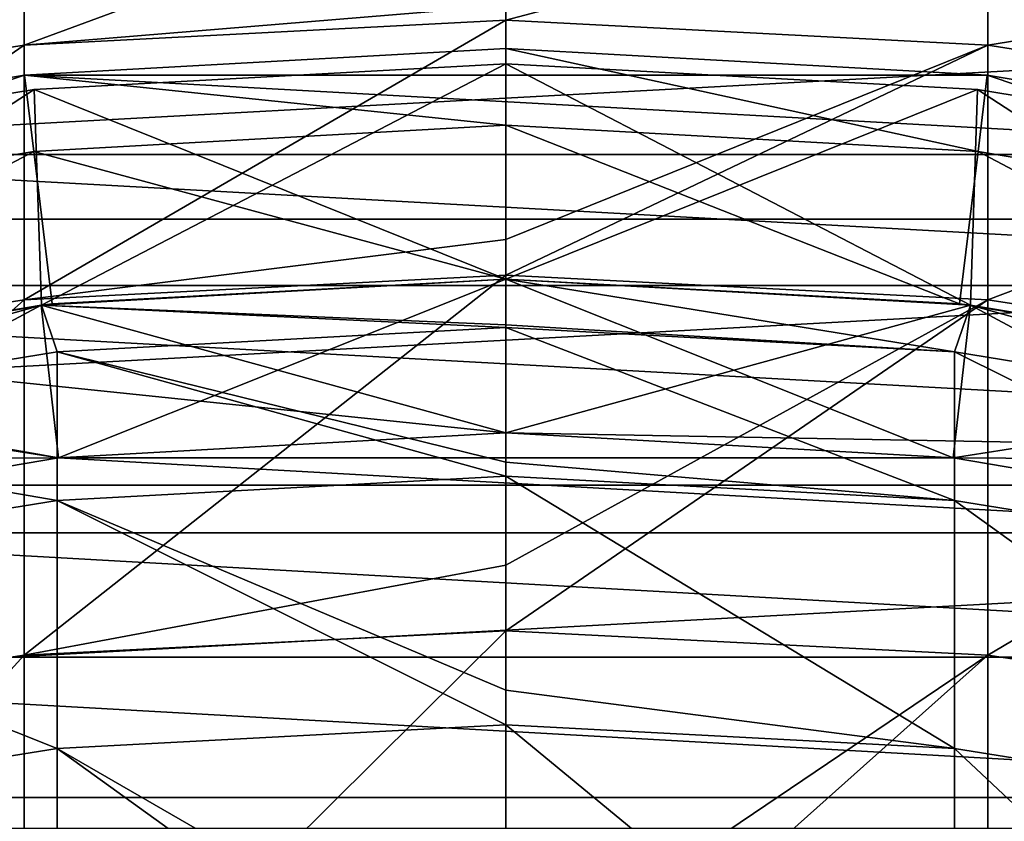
# Model space of a CAD drawing. Header units: millimetres. Extents: x -25 to 64, y -3 to 358.
# Tile 315 of 327: x -1.58 to 1.62, y 353.94 to 356.54. Entities that reach past the tile are written whole.
import ezdxf

# ---------------------------------------------------------------- set-up
doc = ezdxf.new("R2010")
doc.units = ezdxf.units.MM
doc.header["$LTSCALE"] = 52.148148
for name, color, linetype in [('386', 7, 'CONTINUOUS'), ('387', 7, 'CONTINUOUS'), ('388', 7, 'CONTINUOUS'), ('389', 7, 'CONTINUOUS'), ('392', 7, 'CONTINUOUS'), ('393', 7, 'CONTINUOUS'), ('397', 7, 'CONTINUOUS'), ('398', 7, 'CONTINUOUS'), ('399', 7, 'CONTINUOUS'), ('400', 7, 'CONTINUOUS'), ('401', 7, 'CONTINUOUS'), ('402', 7, 'CONTINUOUS'), ('403', 7, 'CONTINUOUS'), ('404', 7, 'CONTINUOUS'), ('419', 7, 'CONTINUOUS'), ('421', 7, 'CONTINUOUS'), ('422', 7, 'CONTINUOUS'), ('423', 7, 'CONTINUOUS'), ('424', 7, 'CONTINUOUS'), ('425', 7, 'CONTINUOUS'), ('426', 7, 'CONTINUOUS'), ('427', 7, 'CONTINUOUS'), ('428', 7, 'CONTINUOUS'), ('429', 7, 'CONTINUOUS'), ('430', 7, 'CONTINUOUS'), ('431', 7, 'CONTINUOUS'), ('432', 7, 'CONTINUOUS'), ('433', 7, 'CONTINUOUS'), ('434', 7, 'CONTINUOUS'), ('454', 7, 'CONTINUOUS'), ('484', 7, 'CONTINUOUS'), ('485', 7, 'CONTINUOUS')]:
    doc.layers.add(name, color=color, linetype=linetype)

msp = doc.modelspace()

# ---------------------------------------------------------------- linework, layer by layer
at = {"layer": '386', "color": 7, "linetype": 'CONTINUOUS', "true_color": 0xaaaaaa}
for points in [[(1.5679, 356.4606, 36.1495), (0, 356.5418, 36.1374), (1.5679, 356.9566, 40.6073), (1.5679, 356.4606, 36.1495)], [(1.5679, 356.9566, 40.6073), (0, 356.5418, 36.1374), (0, 356.5893, 36.4611), (1.5679, 356.9566, 40.6073)], [(3.1187, 356.7116, 40.6253), (1.5679, 356.4606, 36.1495), (1.5679, 356.9566, 40.6073), (3.1187, 356.7116, 40.6253)], [(3.1187, 356.2176, 36.1858), (1.5679, 356.4606, 36.1495), (3.1187, 356.7116, 40.6253), (3.1187, 356.2176, 36.1858)], [(0, 356.5418, 36.1374), (1.5679, 356.4606, 36.1495), (0, 355.8288, 32.2461), (0, 356.5418, 36.1374)], [(1.5679, 355.6325, 31.7413), (0, 355.7126, 31.7231), (1.5679, 356.4606, 36.1495), (1.5679, 355.6325, 31.7413)], [(1.5679, 356.4606, 36.1495), (0, 355.7126, 31.7231), (0, 355.8288, 32.2461), (1.5679, 356.4606, 36.1495)], [(3.1187, 356.2176, 36.1858), (1.5679, 355.6325, 31.7413), (1.5679, 356.4606, 36.1495), (3.1187, 356.2176, 36.1858)], [(3.1187, 355.3929, 31.7957), (1.5679, 355.6325, 31.7413), (3.1187, 356.2176, 36.1858), (3.1187, 355.3929, 31.7957)], [(0, 355.7126, 31.7231), (1.5679, 355.6325, 31.7413), (0, 354.7696, 28.096), (0, 355.7126, 31.7231)], [(1.5679, 354.4769, 27.4074), (0, 354.5555, 27.3833), (1.5679, 355.6325, 31.7413), (1.5679, 354.4769, 27.4074)], [(1.5679, 355.6325, 31.7413), (0, 354.5555, 27.3833), (0, 354.7696, 28.096), (1.5679, 355.6325, 31.7413)], [(3.1187, 355.3929, 31.7957), (1.5679, 354.4769, 27.4074), (1.5679, 355.6325, 31.7413), (3.1187, 355.3929, 31.7957)], [(3.1187, 354.2422, 27.4796), (1.5679, 354.4769, 27.4074), (3.1187, 355.3929, 31.7957), (3.1187, 354.2422, 27.4796)], [(0, 354.5555, 27.3833), (1.5679, 354.4769, 27.4074), (0, 353.417, 24.0321), (0, 354.5555, 27.3833)], [(1.5679, 353.0005, 23.1722), (0, 353.077, 23.1422), (1.5679, 354.4769, 27.4074), (1.5679, 353.0005, 23.1722)], [(1.5679, 354.4769, 27.4074), (0, 353.077, 23.1422), (0, 353.417, 24.0321), (1.5679, 354.4769, 27.4074)], [(3.1187, 354.2422, 27.4796), (1.5679, 353.0005, 23.1722), (1.5679, 354.4769, 27.4074), (3.1187, 354.2422, 27.4796)], [(3.1187, 352.7717, 23.2616), (1.5679, 353.0005, 23.1722), (3.1187, 354.2422, 27.4796), (3.1187, 352.7717, 23.2616)]]:
    msp.add_3dface(points, dxfattribs=at)
at = {"layer": '387', "color": 7, "linetype": 'CONTINUOUS', "true_color": 0xaaaaaa}
for points in [[(0, 357.0385, 40.6012), (0, 356.5893, 36.4611), (-1.5679, 356.4606, 36.1495), (0, 357.0385, 40.6012)], [(0, 357.0385, 40.6012), (-1.5679, 356.4606, 36.1495), (-1.5679, 356.9566, 40.6073), (0, 357.0385, 40.6012)], [(-1.5679, 356.4606, 36.1495), (-3.1187, 356.2176, 36.1858), (-1.5679, 356.9566, 40.6073), (-1.5679, 356.4606, 36.1495)], [(-1.5679, 356.9566, 40.6073), (-3.1187, 356.2176, 36.1858), (-3.1187, 356.7116, 40.6253), (-1.5679, 356.9566, 40.6073)], [(0, 356.5893, 36.4611), (0, 356.5418, 36.1374), (-1.5679, 356.4606, 36.1495), (0, 356.5893, 36.4611)], [(0, 356.5418, 36.1374), (0, 355.8288, 32.2461), (-1.5679, 355.6325, 31.7413), (0, 356.5418, 36.1374)], [(0, 356.5418, 36.1374), (-1.5679, 355.6325, 31.7413), (-1.5679, 356.4606, 36.1495), (0, 356.5418, 36.1374)], [(-1.5679, 355.6325, 31.7413), (-3.1187, 355.3929, 31.7957), (-1.5679, 356.4606, 36.1495), (-1.5679, 355.6325, 31.7413)], [(-1.5679, 356.4606, 36.1495), (-3.1187, 355.3929, 31.7957), (-3.1187, 356.2176, 36.1858), (-1.5679, 356.4606, 36.1495)], [(0, 355.8288, 32.2461), (0, 355.7126, 31.7231), (-1.5679, 355.6325, 31.7413), (0, 355.8288, 32.2461)], [(0, 355.7126, 31.7231), (0, 354.7696, 28.096), (-1.5679, 354.4769, 27.4074), (0, 355.7126, 31.7231)], [(0, 355.7126, 31.7231), (-1.5679, 354.4769, 27.4074), (-1.5679, 355.6325, 31.7413), (0, 355.7126, 31.7231)], [(-1.5679, 354.4769, 27.4074), (-3.1187, 354.2422, 27.4796), (-1.5679, 355.6325, 31.7413), (-1.5679, 354.4769, 27.4074)], [(-1.5679, 355.6325, 31.7413), (-3.1187, 354.2422, 27.4796), (-3.1187, 355.3929, 31.7957), (-1.5679, 355.6325, 31.7413)], [(0, 354.7696, 28.096), (0, 354.5555, 27.3833), (-1.5679, 354.4769, 27.4074), (0, 354.7696, 28.096)], [(0, 354.5555, 27.3833), (0, 353.417, 24.0321), (-1.5679, 353.0005, 23.1722), (0, 354.5555, 27.3833)], [(0, 354.5555, 27.3833), (-1.5679, 353.0005, 23.1722), (-1.5679, 354.4769, 27.4074), (0, 354.5555, 27.3833)], [(-1.5679, 353.0005, 23.1722), (-3.1187, 352.7717, 23.2616), (-1.5679, 354.4769, 27.4074), (-1.5679, 353.0005, 23.1722)], [(-1.5679, 354.4769, 27.4074), (-3.1187, 352.7717, 23.2616), (-3.1187, 354.2422, 27.4796), (-1.5679, 354.4769, 27.4074)]]:
    msp.add_3dface(points, dxfattribs=at)
at = {"layer": '388', "color": 7, "linetype": 'CONTINUOUS', "true_color": 0xaaaaaa}
for points in [[(0, 355.7, 45), (-1.5115, 355.6151, 45), (0, 355.5509, 40.8267), (0, 355.7, 45)], [(-3.004, 355.3615, 45), (-2.9021, 355.2278, 40.7343), (-1.5115, 355.6151, 45), (-3.004, 355.3615, 45)], [(-2.9021, 355.2278, 40.7343), (-1.4596, 355.4637, 40.717), (-1.5115, 355.6151, 45), (-2.9021, 355.2278, 40.7343)], [(-1.4596, 355.4637, 40.717), (0, 355.5426, 40.7112), (-1.5115, 355.6151, 45), (-1.4596, 355.4637, 40.717)], [(-1.5115, 355.6151, 45), (0, 355.5426, 40.7112), (0, 355.5509, 40.8267), (-1.5115, 355.6151, 45)], [(0, 355.5426, 40.7112), (-1.4596, 355.4637, 40.717), (0, 355.1046, 36.6746), (0, 355.5426, 40.7112)], [(-2.9021, 355.2278, 40.7343), (-1.4596, 354.98, 36.3706), (-1.4596, 355.4637, 40.717), (-2.9021, 355.2278, 40.7343)], [(-1.4596, 354.98, 36.3706), (0, 355.0583, 36.3589), (-1.4596, 355.4637, 40.717), (-1.4596, 354.98, 36.3706)], [(-1.4596, 355.4637, 40.717), (0, 355.0583, 36.3589), (0, 355.1046, 36.6746), (-1.4596, 355.4637, 40.717)], [(-2.9021, 354.7461, 36.4055), (-1.4596, 354.98, 36.3706), (-2.9021, 355.2278, 40.7343), (-2.9021, 354.7461, 36.4055)], [(0, 355.0583, 36.3589), (-1.4596, 354.98, 36.3706), (0, 354.3631, 32.5649), (0, 355.0583, 36.3589)], [(-2.9021, 354.7461, 36.4055), (-1.4596, 354.1726, 32.0726), (-1.4596, 354.98, 36.3706), (-2.9021, 354.7461, 36.4055)], [(-1.4596, 354.1726, 32.0726), (0, 354.2498, 32.0551), (-1.4596, 354.98, 36.3706), (-1.4596, 354.1726, 32.0726)], [(-1.4596, 354.98, 36.3706), (0, 354.2498, 32.0551), (0, 354.3631, 32.5649), (-1.4596, 354.98, 36.3706)], [(-2.9021, 353.942, 32.1249), (-1.4596, 354.1726, 32.0726), (-2.9021, 354.7461, 36.4055), (-2.9021, 353.942, 32.1249)], [(0, 354.2498, 32.0551), (-1.4596, 354.1726, 32.0726), (0, 353.3303, 28.5186), (0, 354.2498, 32.0551)], [(-2.9021, 353.942, 32.1249), (-1.4596, 353.046, 27.847), (-1.4596, 354.1726, 32.0726), (-2.9021, 353.942, 32.1249)], [(-1.4596, 353.046, 27.847), (0, 353.1216, 27.8237), (-1.4596, 354.1726, 32.0726), (-1.4596, 353.046, 27.847)], [(-1.4596, 354.1726, 32.0726), (0, 353.1216, 27.8237), (0, 353.3303, 28.5186), (-1.4596, 354.1726, 32.0726)], [(-2.9021, 352.8199, 27.9164), (-1.4596, 353.046, 27.847), (-2.9021, 353.942, 32.1249), (-2.9021, 352.8199, 27.9164)]]:
    msp.add_3dface(points, dxfattribs=at)
at = {"layer": '389', "color": 7, "linetype": 'CONTINUOUS', "true_color": 0xaaaaaa}
for points in [[(0, 355.7, 45), (0, 355.5509, 40.8267), (1.4596, 355.4637, 40.717), (0, 355.7, 45)], [(0, 355.7, 45), (1.4596, 355.4637, 40.717), (1.5115, 355.6151, 45), (0, 355.7, 45)], [(1.4596, 355.4637, 40.717), (2.9021, 355.2278, 40.7343), (1.5115, 355.6151, 45), (1.4596, 355.4637, 40.717)], [(1.5115, 355.6151, 45), (2.9021, 355.2278, 40.7343), (3.004, 355.3615, 45), (1.5115, 355.6151, 45)], [(0, 355.5509, 40.8267), (0, 355.5426, 40.7112), (1.4596, 355.4637, 40.717), (0, 355.5509, 40.8267)], [(0, 355.5426, 40.7112), (0, 355.1046, 36.6746), (1.4596, 354.98, 36.3706), (0, 355.5426, 40.7112)], [(0, 355.5426, 40.7112), (1.4596, 354.98, 36.3706), (1.4596, 355.4637, 40.717), (0, 355.5426, 40.7112)], [(1.4596, 354.98, 36.3706), (2.9021, 354.7461, 36.4055), (1.4596, 355.4637, 40.717), (1.4596, 354.98, 36.3706)], [(1.4596, 355.4637, 40.717), (2.9021, 354.7461, 36.4055), (2.9021, 355.2278, 40.7343), (1.4596, 355.4637, 40.717)], [(0, 355.1046, 36.6746), (0, 355.0583, 36.3589), (1.4596, 354.98, 36.3706), (0, 355.1046, 36.6746)], [(0, 355.0583, 36.3589), (0, 354.3631, 32.5649), (1.4596, 354.1726, 32.0726), (0, 355.0583, 36.3589)], [(0, 355.0583, 36.3589), (1.4596, 354.1726, 32.0726), (1.4596, 354.98, 36.3706), (0, 355.0583, 36.3589)], [(1.4596, 354.1726, 32.0726), (2.9021, 353.942, 32.1249), (1.4596, 354.98, 36.3706), (1.4596, 354.1726, 32.0726)], [(1.4596, 354.98, 36.3706), (2.9021, 353.942, 32.1249), (2.9021, 354.7461, 36.4055), (1.4596, 354.98, 36.3706)], [(0, 354.3631, 32.5649), (0, 354.2498, 32.0551), (1.4596, 354.1726, 32.0726), (0, 354.3631, 32.5649)], [(0, 354.2498, 32.0551), (0, 353.3303, 28.5186), (1.4596, 353.046, 27.847), (0, 354.2498, 32.0551)], [(0, 354.2498, 32.0551), (1.4596, 353.046, 27.847), (1.4596, 354.1726, 32.0726), (0, 354.2498, 32.0551)], [(1.4596, 353.046, 27.847), (2.9021, 352.8199, 27.9164), (1.4596, 354.1726, 32.0726), (1.4596, 353.046, 27.847)], [(1.4596, 354.1726, 32.0726), (2.9021, 352.8199, 27.9164), (2.9021, 353.942, 32.1249), (1.4596, 354.1726, 32.0726)]]:
    msp.add_3dface(points, dxfattribs=at)
at = {"layer": '392', "color": 7, "linetype": 'CONTINUOUS', "true_color": 0xaaaaaa}
for points in [[(-1.5115, 355.6151, 45), (0, 355.7, 45), (-1.5115, 355.6151, 64), (-1.5115, 355.6151, 45)], [(0, 355.7, 45), (0, 355.7, 64), (-1.5115, 355.6151, 64), (0, 355.7, 45)], [(-3.004, 355.3615, 45), (-1.5115, 355.6151, 45), (-3.004, 355.3615, 64), (-3.004, 355.3615, 45)], [(-3.004, 355.3615, 64), (-1.5115, 355.6151, 45), (-1.5115, 355.6151, 64), (-3.004, 355.3615, 64)]]:
    msp.add_3dface(points, dxfattribs=at)
at = {"layer": '393', "color": 7, "linetype": 'CONTINUOUS', "true_color": 0xaaaaaa}
for points in [[(0, 355.7, 45), (1.5115, 355.6151, 45), (0, 355.7, 64), (0, 355.7, 45)], [(0, 355.7, 64), (1.5115, 355.6151, 45), (1.5115, 355.6151, 64), (0, 355.7, 64)], [(1.5115, 355.6151, 45), (3.004, 355.3615, 45), (1.5115, 355.6151, 64), (1.5115, 355.6151, 45)], [(1.5115, 355.6151, 64), (3.004, 355.3615, 45), (3.004, 355.3615, 64), (1.5115, 355.6151, 64)]]:
    msp.add_3dface(points, dxfattribs=at)
at = {"layer": '397', "color": 7, "linetype": 'CONTINUOUS', "true_color": 0xaaaaaa}
for points in [[(0, 355.7, 64), (0, 356.4, 64), (-1.5353, 356.3168, 64), (0, 355.7, 64)], [(0, 355.7, 64), (1.5115, 355.6151, 64), (0, 356.4, 64), (0, 355.7, 64)], [(0, 356.4, 64), (1.5115, 355.6151, 64), (1.5353, 356.3168, 64), (0, 356.4, 64)], [(-3.0526, 356.068, 64), (-3.004, 355.3615, 64), (-1.5353, 356.3168, 64), (-3.0526, 356.068, 64)], [(-3.004, 355.3615, 64), (-1.5115, 355.6151, 64), (-1.5353, 356.3168, 64), (-3.004, 355.3615, 64)], [(-1.5115, 355.6151, 64), (0, 355.7, 64), (-1.5353, 356.3168, 64), (-1.5115, 355.6151, 64)], [(1.5115, 355.6151, 64), (3.004, 355.3615, 64), (1.5353, 356.3168, 64), (1.5115, 355.6151, 64)], [(1.5353, 356.3168, 64), (3.004, 355.3615, 64), (3.0526, 356.068, 64), (1.5353, 356.3168, 64)]]:
    msp.add_3dface(points, dxfattribs=at)
at = {"layer": '398', "color": 7, "linetype": 'CONTINUOUS', "true_color": 0xaaaaaa}
for points in [[(0, 356.4, 64), (1.5353, 356.3168, 64), (0, 356.4, 67), (0, 356.4, 64)], [(0, 356.4, 67), (1.5353, 356.3168, 64), (1.5353, 356.3168, 67), (0, 356.4, 67)], [(1.5353, 356.3168, 64), (3.0526, 356.068, 64), (1.5353, 356.3168, 67), (1.5353, 356.3168, 64)], [(1.5353, 356.3168, 67), (3.0526, 356.068, 64), (3.0526, 356.068, 67), (1.5353, 356.3168, 67)]]:
    msp.add_3dface(points, dxfattribs=at)
at = {"layer": '399', "color": 7, "linetype": 'CONTINUOUS', "true_color": 0xaaaaaa}
for points in [[(-1.5353, 356.3168, 67), (0, 356.4, 67), (-1.5115, 355.6151, 67), (-1.5353, 356.3168, 67)], [(0, 356.4, 67), (0, 355.7, 67), (-1.5115, 355.6151, 67), (0, 356.4, 67)], [(0, 356.4, 67), (1.5353, 356.3168, 67), (0, 355.7, 67), (0, 356.4, 67)], [(-3.0526, 356.068, 67), (-1.5353, 356.3168, 67), (-3.004, 355.3615, 67), (-3.0526, 356.068, 67)], [(-3.004, 355.3615, 67), (-1.5353, 356.3168, 67), (-1.5115, 355.6151, 67), (-3.004, 355.3615, 67)], [(0, 355.7, 67), (1.5353, 356.3168, 67), (1.5115, 355.6151, 67), (0, 355.7, 67)], [(1.5115, 355.6151, 67), (1.5353, 356.3168, 67), (3.004, 355.3615, 67), (1.5115, 355.6151, 67)], [(1.5353, 356.3168, 67), (3.0526, 356.068, 67), (3.004, 355.3615, 67), (1.5353, 356.3168, 67)]]:
    msp.add_3dface(points, dxfattribs=at)
at = {"layer": '400', "color": 7, "linetype": 'CONTINUOUS', "true_color": 0xaaaaaa}
for points in [[(-1.5353, 356.3168, 64), (0, 356.4, 64), (-1.5353, 356.3168, 67), (-1.5353, 356.3168, 64)], [(0, 356.4, 64), (0, 356.4, 67), (-1.5353, 356.3168, 67), (0, 356.4, 64)], [(-3.0526, 356.068, 64), (-1.5353, 356.3168, 64), (-3.0526, 356.068, 67), (-3.0526, 356.068, 64)], [(-1.5353, 356.3168, 64), (-1.5353, 356.3168, 67), (-3.0526, 356.068, 67), (-1.5353, 356.3168, 64)]]:
    msp.add_3dface(points, dxfattribs=at)
at = {"layer": '401', "color": 7, "linetype": 'CONTINUOUS', "true_color": 0xaaaaaa}
for points in [[(0, 356.45, 99), (-1.5667, 356.3636, 99), (0, 356.2, 99), (0, 356.45, 99)], [(1.5667, 356.3636, 99), (0, 356.45, 99), (1.5365, 356.1154, 99), (1.5667, 356.3636, 99)], [(1.5365, 356.1154, 99), (0, 356.45, 99), (0, 356.2, 99), (1.5365, 356.1154, 99)], [(-1.5667, 356.3636, 99), (-3.1144, 356.1055, 99), (-3.0544, 355.8627, 99), (-1.5667, 356.3636, 99)], [(-1.5365, 356.1154, 99), (-1.5667, 356.3636, 99), (-3.0544, 355.8627, 99), (-1.5365, 356.1154, 99)], [(0, 356.2, 99), (-1.5667, 356.3636, 99), (-1.5365, 356.1154, 99), (0, 356.2, 99)], [(3.0544, 355.8627, 99), (1.5667, 356.3636, 99), (1.5365, 356.1154, 99), (3.0544, 355.8627, 99)], [(3.1144, 356.1055, 99), (1.5667, 356.3636, 99), (3.0544, 355.8627, 99), (3.1144, 356.1055, 99)]]:
    msp.add_3dface(points, dxfattribs=at)
at = {"layer": '402', "color": 7, "linetype": 'CONTINUOUS', "true_color": 0xaaaaaa}
for points in [[(-1.5667, 356.3636, 99), (0, 356.45, 99), (-1.5667, 356.3636, 100), (-1.5667, 356.3636, 99)], [(-1.5667, 356.3636, 100), (0, 356.45, 99), (0, 356.45, 100), (-1.5667, 356.3636, 100)], [(0, 356.45, 99), (1.5667, 356.3636, 99), (0, 356.45, 100), (0, 356.45, 99)], [(0, 356.45, 100), (1.5667, 356.3636, 99), (1.5667, 356.3636, 100), (0, 356.45, 100)], [(-3.1144, 356.1055, 99), (-1.5667, 356.3636, 99), (-3.1145, 356.1055, 100), (-3.1144, 356.1055, 99)], [(-3.1145, 356.1055, 100), (-1.5667, 356.3636, 99), (-1.5667, 356.3636, 100), (-3.1145, 356.1055, 100)], [(1.5667, 356.3636, 99), (3.1144, 356.1055, 99), (1.5667, 356.3636, 100), (1.5667, 356.3636, 99)], [(1.5667, 356.3636, 100), (3.1144, 356.1055, 99), (3.1145, 356.1055, 100), (1.5667, 356.3636, 100)]]:
    msp.add_3dface(points, dxfattribs=at)
at = {"layer": '403', "color": 7, "linetype": 'CONTINUOUS', "true_color": 0xaaaaaa}
for points in [[(0, 356.2, 99), (-1.5365, 356.1154, 99), (0, 355.7, 98.5), (0, 356.2, 99)], [(1.5365, 356.1154, 99), (0, 356.2, 99), (1.4761, 355.6191, 98.5), (1.5365, 356.1154, 99)], [(1.4761, 355.6191, 98.5), (0, 356.2, 99), (0, 355.7, 98.5), (1.4761, 355.6191, 98.5)], [(-1.5365, 356.1154, 99), (-3.0544, 355.8627, 99), (-2.9344, 355.3772, 98.5), (-1.5365, 356.1154, 99)], [(-1.4761, 355.6191, 98.5), (-1.5365, 356.1154, 99), (-2.9344, 355.3772, 98.5), (-1.4761, 355.6191, 98.5)], [(0, 355.7, 98.5), (-1.5365, 356.1154, 99), (-1.4761, 355.6191, 98.5), (0, 355.7, 98.5)], [(2.9344, 355.3772, 98.5), (1.5365, 356.1154, 99), (1.4761, 355.6191, 98.5), (2.9344, 355.3772, 98.5)], [(3.0544, 355.8627, 99), (1.5365, 356.1154, 99), (2.9344, 355.3772, 98.5), (3.0544, 355.8627, 99)]]:
    msp.add_3dface(points, dxfattribs=at)
at = {"layer": '404', "color": 7, "linetype": 'CONTINUOUS', "true_color": 0x323232}
for points in [[(0, 355.2, 67), (1.4557, 355.1182, 67), (-1.4557, 355.1182, 67), (0, 355.2, 67)], [(-1.4557, 355.1182, 67), (2.8928, 354.874, 67), (-2.8928, 354.874, 67), (-1.4557, 355.1182, 67)], [(1.4557, 355.1182, 67), (2.8928, 354.874, 67), (-1.4557, 355.1182, 67), (1.4557, 355.1182, 67)], [(-2.8928, 354.874, 67), (4.2935, 354.4705, 67), (-4.2935, 354.4705, 67), (-2.8928, 354.874, 67)], [(2.8928, 354.874, 67), (4.2935, 354.4705, 67), (-2.8928, 354.874, 67), (2.8928, 354.874, 67)], [(-4.2935, 354.4705, 67), (5.6404, 353.9127, 67), (-5.6404, 353.9127, 67), (-4.2935, 354.4705, 67)], [(4.2935, 354.4705, 67), (5.6404, 353.9127, 67), (-4.2935, 354.4705, 67), (4.2935, 354.4705, 67)]]:
    msp.add_3dface(points, dxfattribs=at)
at = {"layer": '419', "color": 7, "linetype": 'CONTINUOUS', "true_color": 0x323232}
for points in [[(-1.5667, 356.3636, 100), (0, 356.45, 100), (1.5667, 356.3636, 100), (-1.5667, 356.3636, 100)], [(-3.1145, 356.1055, 100), (-1.5667, 356.3636, 100), (3.1145, 356.1055, 100), (-3.1145, 356.1055, 100)], [(-1.5667, 356.3636, 100), (1.5667, 356.3636, 100), (3.1145, 356.1055, 100), (-1.5667, 356.3636, 100)], [(-4.6244, 355.6788, 100), (-3.1145, 356.1055, 100), (4.6244, 355.6788, 100), (-4.6244, 355.6788, 100)], [(-3.1145, 356.1055, 100), (3.1145, 356.1055, 100), (4.6244, 355.6788, 100), (-3.1145, 356.1055, 100)], [(-6.0783, 355.0886, 100), (-4.6244, 355.6788, 100), (-1.4557, 355.1182, 100), (-6.0783, 355.0886, 100)], [(-4.6244, 355.6788, 100), (4.6244, 355.6788, 100), (6.0783, 355.0886, 100), (-4.6244, 355.6788, 100)], [(-4.6244, 355.6788, 100), (6.0783, 355.0886, 100), (0, 355.2, 100), (-4.6244, 355.6788, 100)], [(-1.4557, 355.1182, 100), (-4.6244, 355.6788, 100), (0, 355.2, 100), (-1.4557, 355.1182, 100)], [(0, 355.2, 100), (6.0783, 355.0886, 100), (1.4557, 355.1182, 100), (0, 355.2, 100)], [(-2.8928, 354.874, 100), (-6.0783, 355.0886, 100), (-1.4557, 355.1182, 100), (-2.8928, 354.874, 100)], [(1.4557, 355.1182, 100), (6.0783, 355.0886, 100), (2.8928, 354.874, 100), (1.4557, 355.1182, 100)]]:
    msp.add_3dface(points, dxfattribs=at)
at = {"layer": '421', "color": 7, "linetype": 'CONTINUOUS', "true_color": 0x323232}
for points in [[(0, 355.2, 67), (-1.4557, 355.1182, 67), (0, 355.2, 82.5), (0, 355.2, 67)], [(0, 355.2, 82.5), (-1.4557, 355.1182, 67), (-1.4557, 355.1182, 82.5), (0, 355.2, 82.5)], [(1.4557, 355.1182, 67), (0, 355.2, 67), (1.4557, 355.1182, 82.5), (1.4557, 355.1182, 67)], [(1.4557, 355.1182, 82.5), (0, 355.2, 67), (0, 355.2, 82.5), (1.4557, 355.1182, 82.5)], [(-1.4557, 355.1182, 67), (-2.8928, 354.874, 67), (-1.4557, 355.1182, 82.5), (-1.4557, 355.1182, 67)], [(-1.4557, 355.1182, 82.5), (-2.8928, 354.874, 67), (-2.8928, 354.874, 82.5), (-1.4557, 355.1182, 82.5)], [(2.8928, 354.874, 67), (1.4557, 355.1182, 67), (2.8928, 354.874, 82.5), (2.8928, 354.874, 67)], [(2.8928, 354.874, 82.5), (1.4557, 355.1182, 67), (1.4557, 355.1182, 82.5), (2.8928, 354.874, 82.5)]]:
    msp.add_3dface(points, dxfattribs=at)
at = {"layer": '422', "color": 7, "linetype": 'CONTINUOUS', "true_color": 0x323232}
for points in [[(0, 355.7, 83.125), (-1.4557, 355.1182, 82.5), (-1.5117, 355.6151, 83.125), (0, 355.7, 83.125)], [(0, 355.2, 82.5), (-1.4557, 355.1182, 82.5), (0, 355.7, 83.125), (0, 355.2, 82.5)], [(1.5117, 355.6151, 83.125), (0, 355.2, 82.5), (0, 355.7, 83.125), (1.5117, 355.6151, 83.125)], [(-1.5117, 355.6151, 83.125), (-2.8928, 354.874, 82.5), (-3.0041, 355.3615, 83.125), (-1.5117, 355.6151, 83.125)], [(-1.4557, 355.1182, 82.5), (-2.8928, 354.874, 82.5), (-1.5117, 355.6151, 83.125), (-1.4557, 355.1182, 82.5)], [(1.4557, 355.1182, 82.5), (0, 355.2, 82.5), (1.5117, 355.6151, 83.125), (1.4557, 355.1182, 82.5)], [(3.0041, 355.3615, 83.125), (1.4557, 355.1182, 82.5), (1.5117, 355.6151, 83.125), (3.0041, 355.3615, 83.125)], [(2.8928, 354.874, 82.5), (1.4557, 355.1182, 82.5), (3.0041, 355.3615, 83.125), (2.8928, 354.874, 82.5)]]:
    msp.add_3dface(points, dxfattribs=at)
at = {"layer": '423', "color": 7, "linetype": 'CONTINUOUS', "true_color": 0x323232}
for points in [[(0, 355.7, 83.125), (-1.5117, 355.6151, 83.125), (0, 355.2, 83.75), (0, 355.7, 83.125)], [(1.5117, 355.6151, 83.125), (0, 355.7, 83.125), (1.4557, 355.1182, 83.75), (1.5117, 355.6151, 83.125)], [(1.4557, 355.1182, 83.75), (0, 355.7, 83.125), (0, 355.2, 83.75), (1.4557, 355.1182, 83.75)], [(-1.5117, 355.6151, 83.125), (-3.0041, 355.3615, 83.125), (-1.4557, 355.1182, 83.75), (-1.5117, 355.6151, 83.125)], [(0, 355.2, 83.75), (-1.5117, 355.6151, 83.125), (-1.4557, 355.1182, 83.75), (0, 355.2, 83.75)], [(2.8928, 354.874, 83.75), (1.5117, 355.6151, 83.125), (1.4557, 355.1182, 83.75), (2.8928, 354.874, 83.75)], [(3.0041, 355.3615, 83.125), (1.5117, 355.6151, 83.125), (2.8928, 354.874, 83.75), (3.0041, 355.3615, 83.125)], [(-1.4557, 355.1182, 83.75), (-3.0041, 355.3615, 83.125), (-2.8928, 354.874, 83.75), (-1.4557, 355.1182, 83.75)]]:
    msp.add_3dface(points, dxfattribs=at)
at = {"layer": '424', "color": 7, "linetype": 'CONTINUOUS', "true_color": 0x323232}
for points in [[(0, 355.7, 84.375), (-1.4557, 355.1182, 83.75), (-1.5117, 355.6151, 84.375), (0, 355.7, 84.375)], [(0, 355.2, 83.75), (-1.4557, 355.1182, 83.75), (0, 355.7, 84.375), (0, 355.2, 83.75)], [(1.5117, 355.6151, 84.375), (0, 355.2, 83.75), (0, 355.7, 84.375), (1.5117, 355.6151, 84.375)], [(-1.5117, 355.6151, 84.375), (-2.8928, 354.874, 83.75), (-3.0041, 355.3615, 84.375), (-1.5117, 355.6151, 84.375)], [(-1.4557, 355.1182, 83.75), (-2.8928, 354.874, 83.75), (-1.5117, 355.6151, 84.375), (-1.4557, 355.1182, 83.75)], [(1.4557, 355.1182, 83.75), (0, 355.2, 83.75), (1.5117, 355.6151, 84.375), (1.4557, 355.1182, 83.75)], [(3.0041, 355.3615, 84.375), (1.4557, 355.1182, 83.75), (1.5117, 355.6151, 84.375), (3.0041, 355.3615, 84.375)], [(2.8928, 354.874, 83.75), (1.4557, 355.1182, 83.75), (3.0041, 355.3615, 84.375), (2.8928, 354.874, 83.75)]]:
    msp.add_3dface(points, dxfattribs=at)
at = {"layer": '425', "color": 7, "linetype": 'CONTINUOUS', "true_color": 0x323232}
for points in [[(0, 355.7, 84.375), (-1.5117, 355.6151, 84.375), (0, 355.2, 85), (0, 355.7, 84.375)], [(1.5117, 355.6151, 84.375), (0, 355.7, 84.375), (1.4557, 355.1182, 85), (1.5117, 355.6151, 84.375)], [(1.4557, 355.1182, 85), (0, 355.7, 84.375), (0, 355.2, 85), (1.4557, 355.1182, 85)], [(-1.5117, 355.6151, 84.375), (-3.0041, 355.3615, 84.375), (-1.4557, 355.1182, 85), (-1.5117, 355.6151, 84.375)], [(0, 355.2, 85), (-1.5117, 355.6151, 84.375), (-1.4557, 355.1182, 85), (0, 355.2, 85)], [(2.8928, 354.874, 85), (1.5117, 355.6151, 84.375), (1.4557, 355.1182, 85), (2.8928, 354.874, 85)], [(3.0041, 355.3615, 84.375), (1.5117, 355.6151, 84.375), (2.8928, 354.874, 85), (3.0041, 355.3615, 84.375)], [(-1.4557, 355.1182, 85), (-3.0041, 355.3615, 84.375), (-2.8928, 354.874, 85), (-1.4557, 355.1182, 85)]]:
    msp.add_3dface(points, dxfattribs=at)
at = {"layer": '426', "color": 7, "linetype": 'CONTINUOUS', "true_color": 0x323232}
for points in [[(0, 355.7, 85.625), (-1.4557, 355.1182, 85), (-1.5117, 355.6151, 85.625), (0, 355.7, 85.625)], [(0, 355.2, 85), (-1.4557, 355.1182, 85), (0, 355.7, 85.625), (0, 355.2, 85)], [(1.5117, 355.6151, 85.625), (0, 355.2, 85), (0, 355.7, 85.625), (1.5117, 355.6151, 85.625)], [(-1.5117, 355.6151, 85.625), (-2.8928, 354.874, 85), (-3.0041, 355.3615, 85.625), (-1.5117, 355.6151, 85.625)], [(-1.4557, 355.1182, 85), (-2.8928, 354.874, 85), (-1.5117, 355.6151, 85.625), (-1.4557, 355.1182, 85)], [(1.4557, 355.1182, 85), (0, 355.2, 85), (1.5117, 355.6151, 85.625), (1.4557, 355.1182, 85)], [(3.0041, 355.3615, 85.625), (1.4557, 355.1182, 85), (1.5117, 355.6151, 85.625), (3.0041, 355.3615, 85.625)], [(2.8928, 354.874, 85), (1.4557, 355.1182, 85), (3.0041, 355.3615, 85.625), (2.8928, 354.874, 85)]]:
    msp.add_3dface(points, dxfattribs=at)
at = {"layer": '427', "color": 7, "linetype": 'CONTINUOUS', "true_color": 0x323232}
for points in [[(0, 355.7, 85.625), (-1.5117, 355.6151, 85.625), (0, 355.2, 86.25), (0, 355.7, 85.625)], [(1.5117, 355.6151, 85.625), (0, 355.7, 85.625), (1.4557, 355.1182, 86.25), (1.5117, 355.6151, 85.625)], [(1.4557, 355.1182, 86.25), (0, 355.7, 85.625), (0, 355.2, 86.25), (1.4557, 355.1182, 86.25)], [(-1.5117, 355.6151, 85.625), (-3.0041, 355.3615, 85.625), (-1.4557, 355.1182, 86.25), (-1.5117, 355.6151, 85.625)], [(0, 355.2, 86.25), (-1.5117, 355.6151, 85.625), (-1.4557, 355.1182, 86.25), (0, 355.2, 86.25)], [(2.8928, 354.874, 86.25), (1.5117, 355.6151, 85.625), (1.4557, 355.1182, 86.25), (2.8928, 354.874, 86.25)], [(3.0041, 355.3615, 85.625), (1.5117, 355.6151, 85.625), (2.8928, 354.874, 86.25), (3.0041, 355.3615, 85.625)], [(-1.4557, 355.1182, 86.25), (-3.0041, 355.3615, 85.625), (-2.8928, 354.874, 86.25), (-1.4557, 355.1182, 86.25)]]:
    msp.add_3dface(points, dxfattribs=at)
at = {"layer": '428', "color": 7, "linetype": 'CONTINUOUS', "true_color": 0x323232}
for points in [[(0, 355.7, 86.875), (-1.4557, 355.1182, 86.25), (-1.5117, 355.6151, 86.875), (0, 355.7, 86.875)], [(0, 355.2, 86.25), (-1.4557, 355.1182, 86.25), (0, 355.7, 86.875), (0, 355.2, 86.25)], [(1.5117, 355.6151, 86.875), (0, 355.2, 86.25), (0, 355.7, 86.875), (1.5117, 355.6151, 86.875)], [(-1.5117, 355.6151, 86.875), (-2.8928, 354.874, 86.25), (-3.0041, 355.3615, 86.875), (-1.5117, 355.6151, 86.875)], [(-1.4557, 355.1182, 86.25), (-2.8928, 354.874, 86.25), (-1.5117, 355.6151, 86.875), (-1.4557, 355.1182, 86.25)], [(1.4557, 355.1182, 86.25), (0, 355.2, 86.25), (1.5117, 355.6151, 86.875), (1.4557, 355.1182, 86.25)], [(3.0041, 355.3615, 86.875), (1.4557, 355.1182, 86.25), (1.5117, 355.6151, 86.875), (3.0041, 355.3615, 86.875)], [(2.8928, 354.874, 86.25), (1.4557, 355.1182, 86.25), (3.0041, 355.3615, 86.875), (2.8928, 354.874, 86.25)]]:
    msp.add_3dface(points, dxfattribs=at)
at = {"layer": '429', "color": 7, "linetype": 'CONTINUOUS', "true_color": 0x323232}
for points in [[(0, 355.7, 86.875), (-1.5117, 355.6151, 86.875), (0, 355.2, 87.5), (0, 355.7, 86.875)], [(1.5117, 355.6151, 86.875), (0, 355.7, 86.875), (1.4557, 355.1182, 87.5), (1.5117, 355.6151, 86.875)], [(1.4557, 355.1182, 87.5), (0, 355.7, 86.875), (0, 355.2, 87.5), (1.4557, 355.1182, 87.5)], [(-1.5117, 355.6151, 86.875), (-3.0041, 355.3615, 86.875), (-1.4557, 355.1182, 87.5), (-1.5117, 355.6151, 86.875)], [(0, 355.2, 87.5), (-1.5117, 355.6151, 86.875), (-1.4557, 355.1182, 87.5), (0, 355.2, 87.5)], [(2.8928, 354.874, 87.5), (1.5117, 355.6151, 86.875), (1.4557, 355.1182, 87.5), (2.8928, 354.874, 87.5)], [(3.0041, 355.3615, 86.875), (1.5117, 355.6151, 86.875), (2.8928, 354.874, 87.5), (3.0041, 355.3615, 86.875)], [(-1.4557, 355.1182, 87.5), (-3.0041, 355.3615, 86.875), (-2.8928, 354.874, 87.5), (-1.4557, 355.1182, 87.5)]]:
    msp.add_3dface(points, dxfattribs=at)
at = {"layer": '430', "color": 7, "linetype": 'CONTINUOUS', "true_color": 0x323232}
for points in [[(0, 355.7, 88.125), (-1.4557, 355.1182, 87.5), (-1.5117, 355.6151, 88.125), (0, 355.7, 88.125)], [(0, 355.2, 87.5), (-1.4557, 355.1182, 87.5), (0, 355.7, 88.125), (0, 355.2, 87.5)], [(1.5117, 355.6151, 88.125), (0, 355.2, 87.5), (0, 355.7, 88.125), (1.5117, 355.6151, 88.125)], [(-1.5117, 355.6151, 88.125), (-2.8928, 354.874, 87.5), (-3.0041, 355.3615, 88.125), (-1.5117, 355.6151, 88.125)], [(-1.4557, 355.1182, 87.5), (-2.8928, 354.874, 87.5), (-1.5117, 355.6151, 88.125), (-1.4557, 355.1182, 87.5)], [(1.4557, 355.1182, 87.5), (0, 355.2, 87.5), (1.5117, 355.6151, 88.125), (1.4557, 355.1182, 87.5)], [(3.0041, 355.3615, 88.125), (1.4557, 355.1182, 87.5), (1.5117, 355.6151, 88.125), (3.0041, 355.3615, 88.125)], [(2.8928, 354.874, 87.5), (1.4557, 355.1182, 87.5), (3.0041, 355.3615, 88.125), (2.8928, 354.874, 87.5)]]:
    msp.add_3dface(points, dxfattribs=at)
at = {"layer": '431', "color": 7, "linetype": 'CONTINUOUS', "true_color": 0x323232}
for points in [[(0, 355.7, 88.125), (-1.5117, 355.6151, 88.125), (0, 355.2, 88.75), (0, 355.7, 88.125)], [(1.5117, 355.6151, 88.125), (0, 355.7, 88.125), (1.4557, 355.1182, 88.75), (1.5117, 355.6151, 88.125)], [(1.4557, 355.1182, 88.75), (0, 355.7, 88.125), (0, 355.2, 88.75), (1.4557, 355.1182, 88.75)], [(-1.5117, 355.6151, 88.125), (-3.0041, 355.3615, 88.125), (-1.4557, 355.1182, 88.75), (-1.5117, 355.6151, 88.125)], [(0, 355.2, 88.75), (-1.5117, 355.6151, 88.125), (-1.4557, 355.1182, 88.75), (0, 355.2, 88.75)], [(2.8928, 354.874, 88.75), (1.5117, 355.6151, 88.125), (1.4557, 355.1182, 88.75), (2.8928, 354.874, 88.75)], [(3.0041, 355.3615, 88.125), (1.5117, 355.6151, 88.125), (2.8928, 354.874, 88.75), (3.0041, 355.3615, 88.125)], [(-1.4557, 355.1182, 88.75), (-3.0041, 355.3615, 88.125), (-2.8928, 354.874, 88.75), (-1.4557, 355.1182, 88.75)]]:
    msp.add_3dface(points, dxfattribs=at)
at = {"layer": '432', "color": 7, "linetype": 'CONTINUOUS', "true_color": 0x323232}
for points in [[(0, 355.7, 89.375), (-1.4557, 355.1182, 88.75), (-1.5117, 355.6151, 89.375), (0, 355.7, 89.375)], [(0, 355.2, 88.75), (-1.4557, 355.1182, 88.75), (0, 355.7, 89.375), (0, 355.2, 88.75)], [(1.5117, 355.6151, 89.375), (0, 355.2, 88.75), (0, 355.7, 89.375), (1.5117, 355.6151, 89.375)], [(-1.5117, 355.6151, 89.375), (-2.8928, 354.874, 88.75), (-3.0041, 355.3615, 89.375), (-1.5117, 355.6151, 89.375)], [(-1.4557, 355.1182, 88.75), (-2.8928, 354.874, 88.75), (-1.5117, 355.6151, 89.375), (-1.4557, 355.1182, 88.75)], [(1.4557, 355.1182, 88.75), (0, 355.2, 88.75), (1.5117, 355.6151, 89.375), (1.4557, 355.1182, 88.75)], [(3.0041, 355.3615, 89.375), (1.4557, 355.1182, 88.75), (1.5117, 355.6151, 89.375), (3.0041, 355.3615, 89.375)], [(2.8928, 354.874, 88.75), (1.4557, 355.1182, 88.75), (3.0041, 355.3615, 89.375), (2.8928, 354.874, 88.75)]]:
    msp.add_3dface(points, dxfattribs=at)
at = {"layer": '433', "color": 7, "linetype": 'CONTINUOUS', "true_color": 0x323232}
for points in [[(0, 355.7, 89.375), (-1.5117, 355.6151, 89.375), (0, 355.2, 90), (0, 355.7, 89.375)], [(1.5117, 355.6151, 89.375), (0, 355.7, 89.375), (1.4557, 355.1182, 90), (1.5117, 355.6151, 89.375)], [(1.4557, 355.1182, 90), (0, 355.7, 89.375), (0, 355.2, 90), (1.4557, 355.1182, 90)], [(-1.5117, 355.6151, 89.375), (-3.0041, 355.3615, 89.375), (-1.4557, 355.1182, 90), (-1.5117, 355.6151, 89.375)], [(0, 355.2, 90), (-1.5117, 355.6151, 89.375), (-1.4557, 355.1182, 90), (0, 355.2, 90)], [(2.8928, 354.874, 90), (1.5117, 355.6151, 89.375), (1.4557, 355.1182, 90), (2.8928, 354.874, 90)], [(3.0041, 355.3615, 89.375), (1.5117, 355.6151, 89.375), (2.8928, 354.874, 90), (3.0041, 355.3615, 89.375)], [(-1.4557, 355.1182, 90), (-3.0041, 355.3615, 89.375), (-2.8928, 354.874, 90), (-1.4557, 355.1182, 90)]]:
    msp.add_3dface(points, dxfattribs=at)
at = {"layer": '434', "color": 7, "linetype": 'CONTINUOUS', "true_color": 0x323232}
for points in [[(-1.4557, 355.1182, 100), (0, 355.2, 100), (-1.4557, 355.1182, 90), (-1.4557, 355.1182, 100)], [(0, 355.2, 100), (0, 355.2, 90), (-1.4557, 355.1182, 90), (0, 355.2, 100)], [(0, 355.2, 100), (1.4557, 355.1182, 100), (0, 355.2, 90), (0, 355.2, 100)], [(1.4557, 355.1182, 100), (1.4557, 355.1182, 90), (0, 355.2, 90), (1.4557, 355.1182, 100)], [(-2.8928, 354.874, 100), (-1.4557, 355.1182, 100), (-2.8928, 354.874, 90), (-2.8928, 354.874, 100)], [(-1.4557, 355.1182, 100), (-1.4557, 355.1182, 90), (-2.8928, 354.874, 90), (-1.4557, 355.1182, 100)], [(1.4557, 355.1182, 100), (2.8928, 354.874, 100), (1.4557, 355.1182, 90), (1.4557, 355.1182, 100)], [(2.8928, 354.874, 100), (2.8928, 354.874, 90), (1.4557, 355.1182, 90), (2.8928, 354.874, 100)]]:
    msp.add_3dface(points, dxfattribs=at)
at = {"layer": '454', "color": 7, "linetype": 'CONTINUOUS', "true_color": 0xaaaaaa}
for points in [[(-5.7373, 356.5991, 237), (-7.2603, 355.8945, 237), (5.7373, 356.5991, 237), (-5.7373, 356.5991, 237)], [(5.7373, 356.5991, 237), (-7.2603, 355.8945, 237), (7.2603, 355.8945, 237), (5.7373, 356.5991, 237)], [(-7.2603, 355.8945, 237), (-8.6983, 355.0293, 237), (7.2603, 355.8945, 237), (-7.2603, 355.8945, 237)], [(7.2603, 355.8945, 237), (-8.6983, 355.0293, 237), (8.6983, 355.0293, 237), (7.2603, 355.8945, 237)], [(-8.6983, 355.0293, 237), (-10.0346, 354.0135, 237), (8.6983, 355.0293, 237), (-8.6983, 355.0293, 237)], [(8.6983, 355.0293, 237), (-10.0346, 354.0135, 237), (10.0346, 354.0135, 237), (8.6983, 355.0293, 237)], [(-10.0346, 354.0135, 237), (-11.253, 352.8592, 237), (10.0346, 354.0135, 237), (-10.0346, 354.0135, 237)], [(10.0346, 354.0135, 237), (-11.253, 352.8592, 237), (11.253, 352.8592, 237), (10.0346, 354.0135, 237)]]:
    msp.add_3dface(points, dxfattribs=at)
at = {"layer": '484', "color": 7, "linetype": 'CONTINUOUS', "true_color": 0xaaaaaa}
for points in [[(-1.5115, 355.6151, 67), (0, 355.7, 67), (-1.4761, 355.6191, 98.5), (-1.5115, 355.6151, 67)], [(0, 355.7, 67), (0, 355.7, 98.5), (-1.4761, 355.6191, 98.5), (0, 355.7, 67)], [(-3.004, 355.3615, 67), (-1.5115, 355.6151, 67), (-2.9344, 355.3772, 98.5), (-3.004, 355.3615, 67)], [(-1.5115, 355.6151, 67), (-1.4761, 355.6191, 98.5), (-2.9344, 355.3772, 98.5), (-1.5115, 355.6151, 67)]]:
    msp.add_3dface(points, dxfattribs=at)
at = {"layer": '485', "color": 7, "linetype": 'CONTINUOUS', "true_color": 0xaaaaaa}
for points in [[(0, 355.7, 67), (1.5115, 355.6151, 67), (0, 355.7, 98.5), (0, 355.7, 67)], [(1.5115, 355.6151, 67), (1.4761, 355.6191, 98.5), (0, 355.7, 98.5), (1.5115, 355.6151, 67)], [(1.5115, 355.6151, 67), (2.9344, 355.3772, 98.5), (1.4761, 355.6191, 98.5), (1.5115, 355.6151, 67)], [(1.5115, 355.6151, 67), (3.004, 355.3615, 67), (2.9344, 355.3772, 98.5), (1.5115, 355.6151, 67)]]:
    msp.add_3dface(points, dxfattribs=at)

doc.saveas('drawing.dxf')
